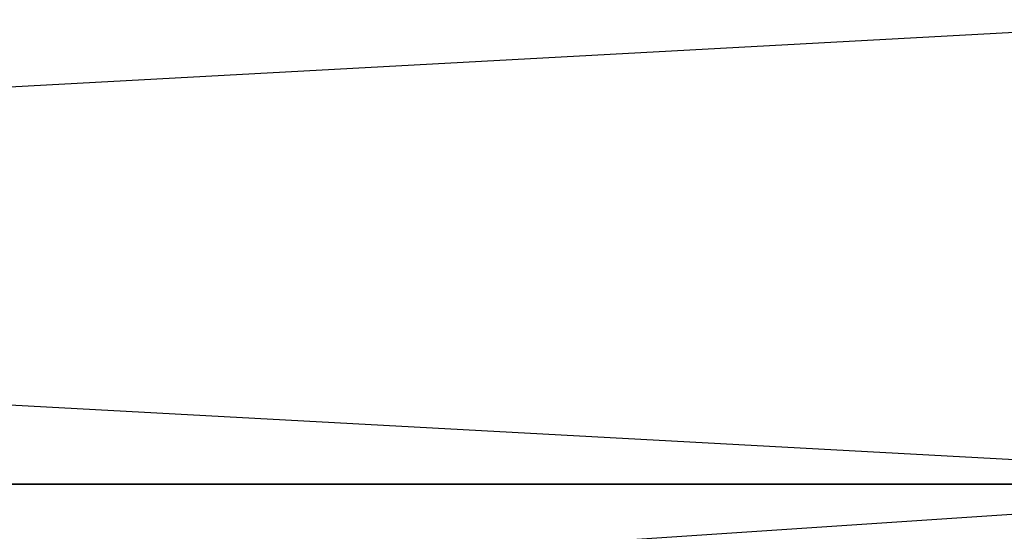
# Model space of a CAD drawing. Extents: x 0.1 to 26.3, y 0 to 13.2.
# Tile 484 of 656: x 3.1409 to 3.14503, y 13.24054 to 13.24268. Entities that reach past the tile are written whole.
import ezdxf

# ---------------------------------------------------------------- set-up
doc = ezdxf.new("R2010")
doc.units = 0
doc.header["$LTSCALE"] = 2.54
doc.layers.get('0').update_dxf_attribs({"color": 13, "linetype": 'CONTINUOUS'})

# ---------------------------------------------------------------- blocks, each defined once
blk = doc.blocks.new('POJEMNIK_NA_R_CZNIKI_PAPIE')
at = {"color": 0}
for p, q in [((3.1469694, 13.2427338, 28.3600006), (3.1101383, 13.2407333, 28.3585236)), ((3.1469694, 13.2427338, 18.0600006), (3.1101383, 13.2407333, 18.058522)), ((3.1103518, 13.2427338, 29.3386292), (3.1469694, 13.2407333, 29.3428558)), ((3.1103518, 13.2427338, 19.0386292), (3.1469694, 13.2407333, 19.0428558)), ((3.1469694, 13.2407333, 28.3571442), (3.1099541, 13.238269, 28.3560638)), ((3.1469694, 13.2407333, 18.0571442), (3.1099541, 13.238269, 18.0560638)), ((3.1469694, 13.2407333, 29.3428558), (3.1101383, 13.2407333, 29.3414764)), ((3.1101383, 13.2407333, 28.3585236), (3.1469694, 13.2407333, 28.3571442)), ((3.1469694, 13.2407333, 19.0428558), (3.1101383, 13.2407333, 19.041478)), ((3.1101383, 13.2407333, 18.058522), (3.1469694, 13.2407333, 18.0571442))]:
    blk.add_line(p, q, dxfattribs=at)

msp = doc.modelspace()

# ---------------------------------------------------------------- block references
at = {"color": 0}
msp.add_blockref('POJEMNIK_NA_R_CZNIKI_PAPIE', (0, 0), dxfattribs=at)

doc.saveas('drawing.dxf')
